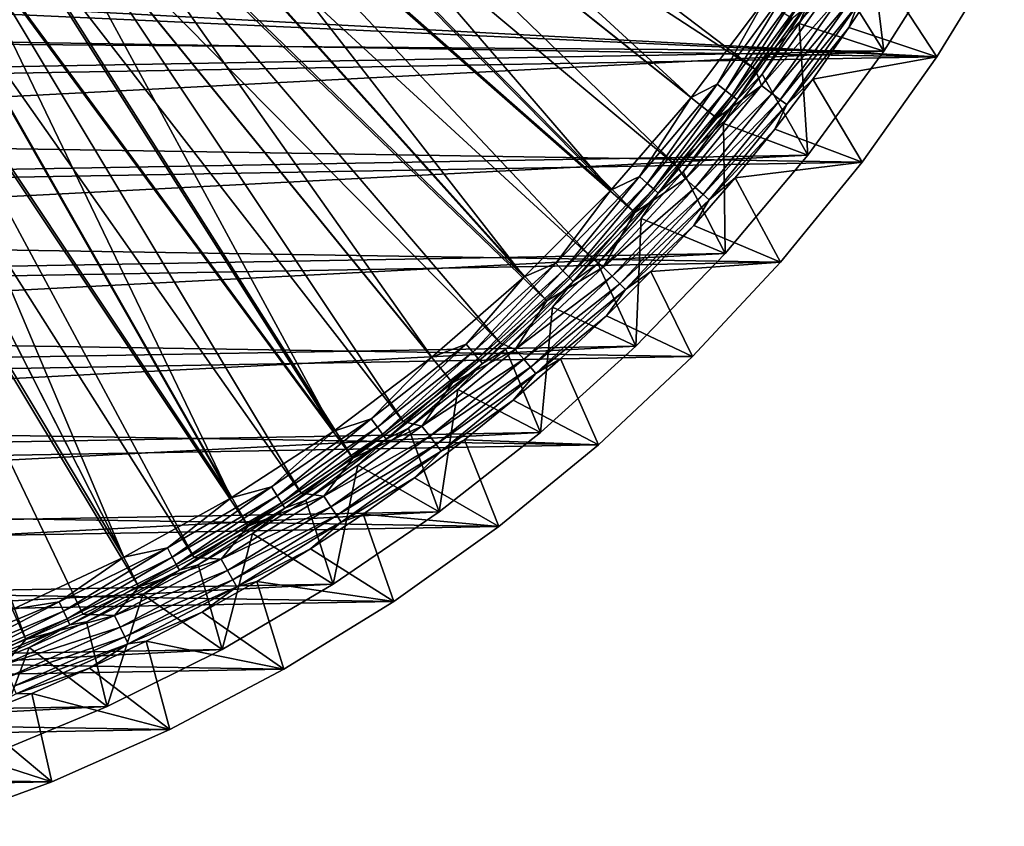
# Model space of a CAD drawing. Header units: metres. Extents: x -37.4 to 37.6, y -35 to 35.
# Tile 296 of 372: x 12.6 to 30.4, y -33.2 to -18.6. Entities that reach past the tile are written whole.
import ezdxf

# ---------------------------------------------------------------- set-up
doc = ezdxf.new("R2010")
doc.units = ezdxf.units.M
doc.layers.add('solid_506616_SW0001', color=7, linetype='CONTINUOUS')

msp = doc.modelspace()

# ---------------------------------------------------------------- linework, layer by layer
at = {"layer": 'solid_506616_SW0001'}
for points in [[(8.553903, -16.965553, -102.800003), (10.51238, -19.893211, -102.800003), (19.325901, -11.07969, -102.800003)], [(19.325901, -11.07969, -118.800003), (10.51238, -19.893211, -118.800003), (12.031205, -12.010327, -118.800003)], [(19.325901, -11.07969, -102.800003), (10.51238, -19.893211, -118.800003), (19.325901, -11.07969, -118.800003)], [(10.51238, -19.893211, -102.800003), (10.51238, -19.893211, -118.800003), (19.325901, -11.07969, -102.800003)], [(24.747044, -20.030436, 6.765283), (15.50761, -12.670302, 20.116411), (16.017963, -12.018627, 20.116411)], [(26.084013, -18.255377, 6.765283), (24.747044, -20.030436, 6.765283), (16.017963, -12.018627, 20.116411)], [(16.497221, -12.378224, 20.646507), (15.971599, -13.049397, 20.646507), (25.909616, -19.515053, 7.295379)], [(16.497221, -12.378224, 20.646507), (25.909616, -19.515053, 7.295379), (26.5749, -18.598932, 7.295379)], [(23.289509, -21.707911, 6.765283), (14.970763, -13.30033, 20.116411), (15.50761, -12.670302, 20.116411)], [(24.747044, -20.030436, 6.765283), (23.289509, -21.707911, 6.765283), (15.50761, -12.670302, 20.116411)], [(15.971599, -13.049397, 20.646507), (15.418689, -13.698277, 20.646507), (24.485201, -21.274878, 7.295379)], [(15.971599, -13.049397, 20.646507), (24.485201, -21.274878, 7.295379), (25.212769, -20.407396, 7.295379)], [(15.971599, -13.049397, 20.646507), (25.212769, -20.407396, 7.295379), (25.909616, -19.515053, 7.295379)], [(23.289509, -21.707911, 6.765283), (14.408339, -13.907635, 20.116411), (14.970763, -13.30033, 20.116411)], [(15.418689, -13.698277, 20.646507), (14.839437, -14.323751, 20.646507), (23.727802, -22.11644, 7.295379)], [(15.418689, -13.698277, 20.646507), (23.727802, -22.11644, 7.295379), (24.485201, -21.274878, 7.295379)], [(21.71851, -23.279625, 6.765283), (13.821298, -14.491179, 20.116411), (14.408339, -13.907635, 20.116411)], [(23.289509, -21.707911, 6.765283), (21.71851, -23.279625, 6.765283), (14.408339, -13.907635, 20.116411)], [(14.839437, -14.323751, 20.646507), (14.234832, -14.924755, 20.646507), (22.941496, -22.931055, 7.295379)], [(14.839437, -14.323751, 20.646507), (22.941496, -22.931055, 7.295379), (23.727802, -22.11644, 7.295379)], [(21.71851, -23.279625, 6.765283), (13.210644, -15.049964, 20.116411), (13.821298, -14.491179, 20.116411)], [(14.234832, -14.924755, 20.646507), (13.605906, -15.500259, 20.646507), (22.127237, -23.717733, 7.295379)], [(14.234832, -14.924755, 20.646507), (22.127237, -23.717733, 7.295379), (22.941496, -22.931055, 7.295379)], [(20.0417, -24.737923, 6.765283), (12.577419, -15.583037, 20.116411), (13.210644, -15.049964, 20.116411)], [(21.71851, -23.279625, 6.765283), (20.0417, -24.737923, 6.765283), (13.210644, -15.049964, 20.116411)], [(13.605906, -15.500259, 20.646507), (12.953735, -16.049282, 20.646507), (21.286022, -24.475513, 7.295379)], [(13.605906, -15.500259, 20.646507), (21.286022, -24.475513, 7.295379), (22.127237, -23.717733, 7.295379)], [(18.267248, -26.075701, 6.765283), (11.922707, -16.089487, 20.116411), (12.577419, -15.583037, 20.116411)], [(20.0417, -24.737923, 6.765283), (18.267248, -26.075701, 6.765283), (12.577419, -15.583037, 20.116411)], [(12.953735, -16.049282, 20.646507), (12.279434, -16.570885, 20.646507), (19.526844, -25.90073, 7.295379)], [(12.953735, -16.049282, 20.646507), (19.526844, -25.90073, 7.295379), (20.418873, -25.203476, 7.295379)], [(12.953735, -16.049282, 20.646507), (20.418873, -25.203476, 7.295379), (21.286022, -24.475513, 7.295379)], [(18.267248, -26.075701, 6.765283), (11.247624, -16.568449, 20.116411), (11.922707, -16.089487, 20.116411)], [(16.403801, -27.28644, 6.765283), (10.553325, -17.019102, 20.116411), (11.247624, -16.568449, 20.116411)], [(18.267248, -26.075701, 6.765283), (16.403801, -27.28644, 6.765283), (11.247624, -16.568449, 20.116411)], [(12.279434, -16.570885, 20.646507), (11.584153, -17.064177, 20.646507), (18.611027, -26.566429, 7.295379)], [(12.279434, -16.570885, 20.646507), (18.611027, -26.566429, 7.295379), (19.526844, -25.90073, 7.295379)], [(28.237759, -19.193941, -3.596469), (27.338287, -17.744846, 5.200573), (27.94092, -16.779945, 5.200573)], [(29.4821, -17.221636, -3.596469), (28.237759, -19.193941, -3.596469), (27.94092, -16.779945, 5.200573)], [(16.403801, -27.28644, 6.765283), (9.840996, -17.44068, 20.116411), (10.553325, -17.019102, 20.116411)], [(11.584153, -17.064177, 20.646507), (10.869081, -17.528315, 20.646507), (17.672535, -27.199762, 7.295379)], [(11.584153, -17.064177, 20.646507), (17.672535, -27.199762, 7.295379), (18.611027, -26.566429, 7.295379)], [(0.806215, -18.982838, -3.596469), (28.237759, -19.193941, -3.596469), (29.4821, -17.221636, -3.596469)], [(0.806215, -18.982838, -3.596469), (29.4821, -17.221636, -3.596469), (2.412988, -18.846128, -3.596469)], [(2.285989, -17.854227, -3.846846), (30.424456, -17.30179, -3.846846), (29.200788, -19.295233, -3.846846)], [(2.412988, -18.846128, -3.596469), (29.4821, -17.221636, -3.596469), (4.002818, -18.573568, -3.596469)], [(28.231239, -17.81109, 5.339492), (29.200788, -19.295233, -3.846846), (30.424456, -17.30179, -3.846846)], [(14.460437, -28.364244, 6.765283), (9.111854, -17.83246, 20.116411), (9.840996, -17.44068, 20.116411)], [(16.403801, -27.28644, 6.765283), (14.460437, -28.364244, 6.765283), (9.840996, -17.44068, 20.116411)], [(10.869081, -17.528315, 20.646507), (10.135439, -17.962505, 20.646507), (16.712511, -27.799955, 7.295379)], [(10.869081, -17.528315, 20.646507), (16.712511, -27.799955, 7.295379), (17.672535, -27.199762, 7.295379)], [(14.460437, -28.364244, 6.765283), (8.367144, -18.193775, 20.116411), (9.111854, -17.83246, 20.116411)], [(27.338287, -17.744846, 5.200573), (26.702349, -18.688129, 5.200573), (26.888943, -18.276691, 5.543032)], [(28.237759, -19.193941, -3.596469), (26.702349, -18.688129, 5.200573), (27.338287, -17.744846, 5.200573)], [(28.231239, -17.81109, 5.339492), (27.606691, -18.764553, 5.339492), (29.200788, -19.295233, -3.846846)], [(27.766283, -18.346788, 5.767566), (27.606691, -18.764553, 5.339492), (28.231239, -17.81109, 5.339492)], [(0.763783, -17.983742, -3.846846), (29.200788, -19.295233, -3.846846), (-29.793741, -18.366613, -3.846846)], [(0.763783, -17.983742, -3.846846), (2.285989, -17.854227, -3.846846), (29.200788, -19.295233, -3.846846)], [(10.135439, -17.962505, 20.646507), (9.38448, -18.366009, 20.646507), (15.732126, -28.366278, 7.295379)], [(10.135439, -17.962505, 20.646507), (15.732126, -28.366278, 7.295379), (16.712511, -27.799955, 7.295379)], [(26.510885, -18.019722, 6.490345), (25.219374, -19.78688, 6.490345), (26.084013, -18.255377, 6.765283)], [(25.366409, -19.902245, 6.192019), (25.219374, -19.78688, 6.490345), (26.510885, -18.019722, 6.490345)], [(26.665451, -18.124783, 6.192019), (25.366409, -19.902245, 6.192019), (26.510885, -18.019722, 6.490345)], [(25.909616, -19.515053, 7.295379), (26.02422, -19.814257, 6.951706), (27.289551, -18.031784, 6.951706)], [(26.5749, -18.598932, 7.295379), (25.909616, -19.515053, 7.295379), (27.289551, -18.031784, 6.951706)], [(27.289551, -18.031784, 6.951706), (26.02422, -19.814257, 6.951706), (27.484461, -18.16057, 6.578798)], [(14.460437, -28.364244, 6.765283), (12.446623, -29.30386, 6.765283), (8.367144, -18.193775, 20.116411)], [(25.486774, -19.996681, 5.874969), (25.366409, -19.902245, 6.192019), (26.665451, -18.124783, 6.192019)], [(26.791981, -18.210785, 5.874969), (25.486774, -19.996681, 5.874969), (26.665451, -18.124783, 6.192019)], [(26.02422, -19.814257, 6.951706), (26.210093, -19.955776, 6.578798), (27.484461, -18.16057, 6.578798)], [(27.484461, -18.16057, 6.578798), (26.210093, -19.955776, 6.578798), (27.644014, -18.265997, 6.182486)], [(29.200788, -19.295233, -3.846846), (-28.500362, -20.315546, -3.846846), (-29.793741, -18.366613, -3.846846)], [(9.38448, -18.366009, 20.646507), (8.617489, -18.738132, 20.646507), (14.732574, -28.898041, 7.295379)], [(9.38448, -18.366009, 20.646507), (14.732574, -28.898041, 7.295379), (15.732126, -28.366278, 7.295379)], [(25.219374, -19.78688, 6.490345), (24.747044, -20.030436, 6.765283), (26.084013, -18.255377, 6.765283)], [(25.579012, -20.06905, 5.543032), (25.486774, -19.996681, 5.874969), (26.791981, -18.210785, 5.874969)], [(26.888943, -18.276691, 5.543032), (25.579012, -20.06905, 5.543032), (26.791981, -18.210785, 5.874969)], [(26.033875, -19.608644, 5.200573), (25.579012, -20.06905, 5.543032), (26.888943, -18.276691, 5.543032)], [(26.702349, -18.688129, 5.200573), (26.033875, -19.608644, 5.200573), (26.888943, -18.276691, 5.543032)], [(26.210093, -19.955776, 6.578798), (26.362247, -20.071625, 6.182486), (27.644014, -18.265997, 6.182486)], [(27.644014, -18.265997, 6.182486), (26.362247, -20.071625, 6.182486), (27.766283, -18.346788, 5.767566)], [(26.362247, -20.071625, 6.182486), (26.478848, -20.1604, 5.767566), (27.766283, -18.346788, 5.767566)], [(27.766283, -18.346788, 5.767566), (26.478848, -20.1604, 5.767566), (27.606691, -18.764553, 5.339492)], [(8.617489, -18.738132, 20.646507), (7.835775, -19.078243, 20.646507), (12.680861, -29.855339, 7.295379)], [(8.617489, -18.738132, 20.646507), (12.680861, -29.855339, 7.295379), (13.715072, -29.394596, 7.295379)], [(8.617489, -18.738132, 20.646507), (13.715072, -29.394596, 7.295379), (14.732574, -28.898041, 7.295379)], [(26.862158, -21.076065, -3.596469), (26.033875, -19.608644, 5.200573), (26.702349, -18.688129, 5.200573)], [(28.237759, -19.193941, -3.596469), (26.862158, -21.076065, -3.596469), (26.702349, -18.688129, 5.200573)], [(26.478848, -20.1604, 5.767566), (26.949955, -19.696136, 5.339492), (27.606691, -18.764553, 5.339492)], [(27.606691, -18.764553, 5.339492), (26.949955, -19.696136, 5.339492), (29.200788, -19.295233, -3.846846)], [(0.806215, -18.982838, -3.596469), (-27.541513, -20.180271, -3.596469), (28.237759, -19.193941, -3.596469)], [(7.835775, -19.078243, 20.646507), (11.631199, -30.279709, 7.295379), (12.680861, -29.855339, 7.295379)], [(28.237759, -19.193941, -3.596469), (-27.541513, -20.180271, -3.596469), (-26.100233, -22.012585, -3.596469)], [(28.237759, -19.193941, -3.596469), (-26.100233, -22.012585, -3.596469), (26.862158, -21.076065, -3.596469)], [(29.200788, -19.295233, -3.846846), (27.847374, -21.201921, -3.846846), (-28.500362, -20.315546, -3.846846)], [(26.949955, -19.696136, 5.339492), (27.847374, -21.201921, -3.846846), (29.200788, -19.295233, -3.846846)], [(25.909616, -19.515053, 7.295379), (25.212769, -20.407396, 7.295379), (26.02422, -19.814257, 6.951706)], [(26.033875, -19.608644, 5.200573), (25.333685, -20.505268, 5.200573), (25.579012, -20.06905, 5.543032)], [(26.862158, -21.076065, -3.596469), (25.333685, -20.505268, 5.200573), (26.033875, -19.608644, 5.200573)], [(25.219374, -19.78688, 6.490345), (23.810276, -21.461784, 6.490345), (24.747044, -20.030436, 6.765283)], [(23.949097, -21.586912, 6.192019), (23.810276, -21.461784, 6.490345), (25.219374, -19.78688, 6.490345)], [(25.366409, -19.902245, 6.192019), (23.949097, -21.586912, 6.192019), (25.219374, -19.78688, 6.490345)], [(24.485201, -21.274878, 7.295379), (24.642658, -21.508236, 6.951706), (26.02422, -19.814257, 6.951706)], [(25.212769, -20.407396, 7.295379), (24.485201, -21.274878, 7.295379), (26.02422, -19.814257, 6.951706)], [(26.02422, -19.814257, 6.951706), (24.642658, -21.508236, 6.951706), (26.210093, -19.955776, 6.578798)], [(26.949955, -19.696136, 5.339492), (26.261795, -20.604755, 5.339492), (27.847374, -21.201921, -3.846846)], [(26.478848, -20.1604, 5.767566), (26.261795, -20.604755, 5.339492), (26.949955, -19.696136, 5.339492)], [(24.062738, -21.689344, 5.874969), (23.949097, -21.586912, 6.192019), (25.366409, -19.902245, 6.192019)], [(25.486774, -19.996681, 5.874969), (24.062738, -21.689344, 5.874969), (25.366409, -19.902245, 6.192019)], [(24.642658, -21.508236, 6.951706), (24.818663, -21.661854, 6.578798), (26.210093, -19.955776, 6.578798)], [(26.210093, -19.955776, 6.578798), (24.818663, -21.661854, 6.578798), (26.362247, -20.071625, 6.182486)], [(23.810276, -21.461784, 6.490345), (23.289509, -21.707911, 6.765283), (24.747044, -20.030436, 6.765283)], [(24.149822, -21.767839, 5.543032), (24.062738, -21.689344, 5.874969), (25.486774, -19.996681, 5.874969)], [(25.579012, -20.06905, 5.543032), (24.149822, -21.767839, 5.543032), (25.486774, -19.996681, 5.874969)], [(24.602629, -21.376909, 5.200573), (24.149822, -21.767839, 5.543032), (25.579012, -20.06905, 5.543032)], [(25.333685, -20.505268, 5.200573), (24.602629, -21.376909, 5.200573), (25.579012, -20.06905, 5.543032)], [(24.818663, -21.661854, 6.578798), (24.962742, -21.787605, 6.182486), (26.362247, -20.071625, 6.182486)], [(26.362247, -20.071625, 6.182486), (24.962742, -21.787605, 6.182486), (26.478848, -20.1604, 5.767566)], [(24.962742, -21.787605, 6.182486), (25.073151, -21.883972, 5.767566), (26.478848, -20.1604, 5.767566)], [(26.478848, -20.1604, 5.767566), (25.073151, -21.883972, 5.767566), (26.261795, -20.604755, 5.339492)], [(27.847374, -21.201921, -3.846846), (-27.080383, -22.173195, -3.846846), (-28.500362, -20.315546, -3.846846)], [(25.361567, -22.859728, -3.596469), (24.602629, -21.376909, 5.200573), (25.333685, -20.505268, 5.200573)], [(26.862158, -21.076065, -3.596469), (25.361567, -22.859728, -3.596469), (25.333685, -20.505268, 5.200573)], [(25.073151, -21.883972, 5.767566), (25.543016, -21.489349, 5.339492), (26.261795, -20.604755, 5.339492)], [(26.261795, -20.604755, 5.339492), (25.543016, -21.489349, 5.339492), (27.847374, -21.201921, -3.846846)], [(27.847374, -21.201921, -3.846846), (26.368233, -23.015491, -3.846846), (-27.080383, -22.173195, -3.846846)], [(26.862158, -21.076065, -3.596469), (-26.100233, -22.012585, -3.596469), (-24.537519, -23.742081, -3.596469)], [(26.862158, -21.076065, -3.596469), (-24.537519, -23.742081, -3.596469), (25.361567, -22.859728, -3.596469)], [(25.543016, -21.489349, 5.339492), (26.368233, -23.015491, -3.846846), (27.847374, -21.201921, -3.846846)], [(24.485201, -21.274878, 7.295379), (23.727802, -22.11644, 7.295379), (24.642658, -21.508236, 6.951706)], [(24.602629, -21.376909, 5.200573), (23.841599, -22.222506, 5.200573), (24.149822, -21.767839, 5.543032)], [(25.361567, -22.859728, -3.596469), (23.841599, -22.222506, 5.200573), (24.602629, -21.376909, 5.200573)], [(23.810276, -21.461784, 6.490345), (22.290165, -23.036623, 6.490345), (23.289509, -21.707911, 6.765283)], [(22.420124, -23.170933, 6.192019), (22.290165, -23.036623, 6.490345), (23.810276, -21.461784, 6.490345)], [(23.949097, -21.586912, 6.192019), (22.420124, -23.170933, 6.192019), (23.810276, -21.461784, 6.490345)], [(22.526508, -23.28088, 5.874969), (22.420124, -23.170933, 6.192019), (23.949097, -21.586912, 6.192019)], [(24.062738, -21.689344, 5.874969), (22.526508, -23.28088, 5.874969), (23.949097, -21.586912, 6.192019)], [(24.642658, -21.508236, 6.951706), (23.151037, -23.106153, 6.951706), (24.818663, -21.661854, 6.578798)], [(23.727802, -22.11644, 7.295379), (23.151037, -23.106153, 6.951706), (24.642658, -21.508236, 6.951706)], [(25.543016, -21.489349, 5.339492), (24.794455, -22.348888, 5.339492), (26.368233, -23.015491, -3.846846)], [(25.073151, -21.883972, 5.767566), (24.794455, -22.348888, 5.339492), (25.543016, -21.489349, 5.339492)], [(22.290165, -23.036623, 6.490345), (21.71851, -23.279625, 6.765283), (23.289509, -21.707911, 6.765283)], [(22.608032, -23.365135, 5.543032), (22.526508, -23.28088, 5.874969), (24.062738, -21.689344, 5.874969)], [(24.149822, -21.767839, 5.543032), (22.608032, -23.365135, 5.543032), (24.062738, -21.689344, 5.874969)], [(23.051519, -23.041029, 5.200573), (22.608032, -23.365135, 5.543032), (24.149822, -21.767839, 5.543032)], [(23.841599, -22.222506, 5.200573), (23.051519, -23.041029, 5.200573), (24.149822, -21.767839, 5.543032)], [(23.151037, -23.106153, 6.951706), (23.316387, -23.271183, 6.578798), (24.818663, -21.661854, 6.578798)], [(24.818663, -21.661854, 6.578798), (23.316387, -23.271183, 6.578798), (24.962742, -21.787605, 6.182486)], [(23.316387, -23.271183, 6.578798), (23.451744, -23.406279, 6.182486), (24.962742, -21.787605, 6.182486)], [(24.962742, -21.787605, 6.182486), (23.451744, -23.406279, 6.182486), (25.073151, -21.883972, 5.767566)], [(23.451744, -23.406279, 6.182486), (23.555471, -23.509804, 5.767566), (25.073151, -21.883972, 5.767566)], [(25.073151, -21.883972, 5.767566), (23.555471, -23.509804, 5.767566), (24.794455, -22.348888, 5.339492)], [(23.727802, -22.11644, 7.295379), (22.941496, -22.931055, 7.295379), (23.151037, -23.106153, 6.951706)], [(26.368233, -23.015491, -3.846846), (-25.538048, -23.933336, -3.846846), (-27.080383, -22.173195, -3.846846)], [(23.742533, -24.53713, -3.596469), (23.051519, -23.041029, 5.200573), (23.841599, -22.222506, 5.200573)], [(25.361567, -22.859728, -3.596469), (23.742533, -24.53713, -3.596469), (23.841599, -22.222506, 5.200573)], [(23.555471, -23.509804, 5.767566), (24.016985, -23.182369, 5.339492), (24.794455, -22.348888, 5.339492)], [(24.794455, -22.348888, 5.339492), (24.016985, -23.182369, 5.339492), (26.368233, -23.015491, -3.846846)], [(26.368233, -23.015491, -3.846846), (24.772949, -24.72436, -3.846846), (-25.538048, -23.933336, -3.846846)], [(25.361567, -22.859728, -3.596469), (-24.537519, -23.742081, -3.596469), (-22.860193, -25.361195, -3.596469)], [(25.361567, -22.859728, -3.596469), (-22.860193, -25.361195, -3.596469), (23.742533, -24.53713, -3.596469)], [(22.941496, -22.931055, 7.295379), (22.127237, -23.717733, 7.295379), (23.151037, -23.106153, 6.951706)], [(24.016985, -23.182369, 5.339492), (24.772949, -24.72436, -3.846846), (26.368233, -23.015491, -3.846846)], [(22.290165, -23.036623, 6.490345), (20.666126, -24.504053, 6.490345), (21.71851, -23.279625, 6.765283)], [(20.786617, -24.646919, 6.192019), (20.666126, -24.504053, 6.490345), (22.290165, -23.036623, 6.490345)], [(22.420124, -23.170933, 6.192019), (20.786617, -24.646919, 6.192019), (22.290165, -23.036623, 6.490345)], [(20.88525, -24.76387, 5.874969), (20.786617, -24.646919, 6.192019), (22.420124, -23.170933, 6.192019)], [(22.526508, -23.28088, 5.874969), (20.88525, -24.76387, 5.874969), (22.420124, -23.170933, 6.192019)], [(23.151037, -23.106153, 6.951706), (21.556017, -24.600874, 6.951706), (23.316387, -23.271183, 6.578798)], [(22.127237, -23.717733, 7.295379), (21.556017, -24.600874, 6.951706), (23.151037, -23.106153, 6.951706)], [(23.051519, -23.041029, 5.200573), (22.233356, -23.83148, 5.200573), (22.608032, -23.365135, 5.543032)], [(23.742533, -24.53713, -3.596469), (22.233356, -23.83148, 5.200573), (23.051519, -23.041029, 5.200573)], [(24.016985, -23.182369, 5.339492), (23.211512, -23.988821, 5.339492), (24.772949, -24.72436, -3.846846)], [(23.555471, -23.509804, 5.767566), (23.211512, -23.988821, 5.339492), (24.016985, -23.182369, 5.339492)], [(20.666126, -24.504053, 6.490345), (20.0417, -24.737923, 6.765283), (21.71851, -23.279625, 6.765283)], [(20.960835, -24.853493, 5.543032), (20.88525, -24.76387, 5.874969), (22.526508, -23.28088, 5.874969)], [(22.608032, -23.365135, 5.543032), (20.960835, -24.853493, 5.543032), (22.526508, -23.28088, 5.874969)], [(21.388107, -24.592896, 5.200573), (20.960835, -24.853493, 5.543032), (22.608032, -23.365135, 5.543032)], [(22.233356, -23.83148, 5.200573), (21.388107, -24.592896, 5.200573), (22.608032, -23.365135, 5.543032)], [(21.556017, -24.600874, 6.951706), (21.709976, -24.776579, 6.578798), (23.316387, -23.271183, 6.578798)], [(23.316387, -23.271183, 6.578798), (21.709976, -24.776579, 6.578798), (23.451744, -23.406279, 6.182486)], [(21.709976, -24.776579, 6.578798), (21.836008, -24.920414, 6.182486), (23.451744, -23.406279, 6.182486)], [(23.451744, -23.406279, 6.182486), (21.836008, -24.920414, 6.182486), (23.555471, -23.509804, 5.767566)], [(21.836008, -24.920414, 6.182486), (21.932587, -25.030636, 5.767566), (23.555471, -23.509804, 5.767566)], [(23.555471, -23.509804, 5.767566), (21.932587, -25.030636, 5.767566), (23.211512, -23.988821, 5.339492)], [(22.127237, -23.717733, 7.295379), (21.286022, -24.475513, 7.295379), (21.556017, -24.600874, 6.951706)], [(22.012209, -26.100601, -3.596469), (21.388107, -24.592896, 5.200573), (22.233356, -23.83148, 5.200573)], [(23.742533, -24.53713, -3.596469), (22.012209, -26.100601, -3.596469), (22.233356, -23.83148, 5.200573)], [(24.772949, -24.72436, -3.846846), (-23.883347, -25.584736, -3.846846), (-25.538048, -23.933336, -3.846846)], [(21.932587, -25.030636, 5.767566), (22.378975, -24.767303, 5.339492), (23.211512, -23.988821, 5.339492)], [(23.211512, -23.988821, 5.339492), (22.378975, -24.767303, 5.339492), (24.772949, -24.72436, -3.846846)], [(23.742533, -24.53713, -3.596469), (-22.860193, -25.361195, -3.596469), (-21.075676, -26.862514, -3.596469)], [(23.742533, -24.53713, -3.596469), (-21.075676, -26.862514, -3.596469), (22.012209, -26.100601, -3.596469)], [(20.666126, -24.504053, 6.490345), (18.945734, -25.857235, 6.490345), (20.0417, -24.737923, 6.765283)], [(19.056192, -26.00799, 6.192019), (18.945734, -25.857235, 6.490345), (20.666126, -24.504053, 6.490345)], [(20.786617, -24.646919, 6.192019), (19.056192, -26.00799, 6.192019), (20.666126, -24.504053, 6.490345)], [(21.556017, -24.600874, 6.951706), (19.864723, -25.98572, 6.951706), (21.709976, -24.776579, 6.578798)], [(20.418873, -25.203476, 7.295379), (19.864723, -25.98572, 6.951706), (21.556017, -24.600874, 6.951706)], [(21.286022, -24.475513, 7.295379), (20.418873, -25.203476, 7.295379), (21.556017, -24.600874, 6.951706)], [(21.388107, -24.592896, 5.200573), (20.516798, -25.324348, 5.200573), (20.960835, -24.853493, 5.543032)], [(22.012209, -26.100601, -3.596469), (20.516798, -25.324348, 5.200573), (21.388107, -24.592896, 5.200573)], [(24.772949, -24.72436, -3.846846), (23.066299, -26.323862, -3.846846), (-23.883347, -25.584736, -3.846846)], [(18.945734, -25.857235, 6.490345), (18.267248, -26.075701, 6.765283), (20.0417, -24.737923, 6.765283)], [(19.146616, -26.131399, 5.874969), (19.056192, -26.00799, 6.192019), (20.786617, -24.646919, 6.192019)], [(20.88525, -24.76387, 5.874969), (19.146616, -26.131399, 5.874969), (20.786617, -24.646919, 6.192019)], [(19.215908, -26.225971, 5.543032), (19.146616, -26.131399, 5.874969), (20.88525, -24.76387, 5.874969)], [(20.960835, -24.853493, 5.543032), (19.215908, -26.225971, 5.543032), (20.88525, -24.76387, 5.874969)], [(19.864723, -25.98572, 6.951706), (20.006601, -26.171316, 6.578798), (21.709976, -24.776579, 6.578798)], [(21.709976, -24.776579, 6.578798), (20.006601, -26.171316, 6.578798), (21.836008, -24.920414, 6.182486)], [(22.378975, -24.767303, 5.339492), (21.520344, -25.516909, 5.339492), (23.066299, -26.323862, -3.846846)], [(21.932587, -25.030636, 5.767566), (21.520344, -25.516909, 5.339492), (22.378975, -24.767303, 5.339492)], [(22.378975, -24.767303, 5.339492), (23.066299, -26.323862, -3.846846), (24.772949, -24.72436, -3.846846)], [(19.620493, -26.024946, 5.200573), (19.215908, -26.225971, 5.543032), (20.960835, -24.853493, 5.543032)], [(20.516798, -25.324348, 5.200573), (19.620493, -26.024946, 5.200573), (20.960835, -24.853493, 5.543032)], [(20.006601, -26.171316, 6.578798), (20.122746, -26.323248, 6.182486), (21.836008, -24.920414, 6.182486)], [(21.836008, -24.920414, 6.182486), (20.122746, -26.323248, 6.182486), (21.932587, -25.030636, 5.767566)], [(20.122746, -26.323248, 6.182486), (20.211746, -26.439674, 5.767566), (21.932587, -25.030636, 5.767566)], [(21.932587, -25.030636, 5.767566), (20.211746, -26.439674, 5.767566), (21.520344, -25.516909, 5.339492)], [(20.418873, -25.203476, 7.295379), (19.526844, -25.90073, 7.295379), (19.864723, -25.98572, 6.951706)], [(20.179728, -27.541878, -3.596469), (19.620493, -26.024946, 5.200573), (20.516798, -25.324348, 5.200573)], [(22.012209, -26.100601, -3.596469), (20.179728, -27.541878, -3.596469), (20.516798, -25.324348, 5.200573)], [(20.211746, -26.439674, 5.767566), (20.636623, -26.236761, 5.339492), (21.520344, -25.516909, 5.339492)], [(21.520344, -25.516909, 5.339492), (20.636623, -26.236761, 5.339492), (23.066299, -26.323862, -3.846846)], [(23.066299, -26.323862, -3.846846), (-22.121216, -27.122902, -3.846846), (-23.883347, -25.584736, -3.846846)], [(18.945734, -25.857235, 6.490345), (17.137007, -27.089859, 6.490345), (18.267248, -26.075701, 6.765283)], [(17.236921, -27.247801, 6.192019), (17.137007, -27.089859, 6.490345), (18.945734, -25.857235, 6.490345)], [(19.056192, -26.00799, 6.192019), (17.236921, -27.247801, 6.192019), (18.945734, -25.857235, 6.490345)], [(17.31871, -27.377092, 5.874969), (17.236921, -27.247801, 6.192019), (19.056192, -26.00799, 6.192019)], [(19.146616, -26.131399, 5.874969), (17.31871, -27.377092, 5.874969), (19.056192, -26.00799, 6.192019)], [(19.864723, -25.98572, 6.951706), (18.084707, -27.254507, 6.951706), (20.006601, -26.171316, 6.578798)], [(18.611027, -26.566429, 7.295379), (18.084707, -27.254507, 6.951706), (19.864723, -25.98572, 6.951706)], [(19.526844, -25.90073, 7.295379), (18.611027, -26.566429, 7.295379), (19.864723, -25.98572, 6.951706)], [(19.620493, -26.024946, 5.200573), (18.700283, -26.693838, 5.200573), (19.215908, -26.225971, 5.543032)], [(20.179728, -27.541878, -3.596469), (18.700283, -26.693838, 5.200573), (19.620493, -26.024946, 5.200573)], [(22.012209, -26.100601, -3.596469), (-21.075676, -26.862514, -3.596469), (-19.193384, -28.238102, -3.596469)], [(22.012209, -26.100601, -3.596469), (-19.193384, -28.238102, -3.596469), (20.179728, -27.541878, -3.596469)], [(17.137007, -27.089859, 6.490345), (16.403801, -27.28644, 6.765283), (18.267248, -26.075701, 6.765283)], [(17.381388, -27.476171, 5.543032), (17.31871, -27.377092, 5.874969), (19.146616, -26.131399, 5.874969)], [(19.215908, -26.225971, 5.543032), (17.381388, -27.476171, 5.543032), (19.146616, -26.131399, 5.874969)], [(17.75729, -27.330208, 5.200573), (17.381388, -27.476171, 5.543032), (19.215908, -26.225971, 5.543032)], [(18.700283, -26.693838, 5.200573), (17.75729, -27.330208, 5.200573), (19.215908, -26.225971, 5.543032)], [(18.084707, -27.254507, 6.951706), (18.213873, -27.449165, 6.578798), (20.006601, -26.171316, 6.578798)], [(20.006601, -26.171316, 6.578798), (18.213873, -27.449165, 6.578798), (20.122746, -26.323248, 6.182486)], [(20.636623, -26.236761, 5.339492), (19.72884, -26.926022, 5.339492), (21.256071, -27.805988, -3.846846)], [(20.211746, -26.439674, 5.767566), (19.72884, -26.926022, 5.339492), (20.636623, -26.236761, 5.339492)], [(20.636623, -26.236761, 5.339492), (21.256071, -27.805988, -3.846846), (23.066299, -26.323862, -3.846846)], [(23.066299, -26.323862, -3.846846), (21.256071, -27.805988, -3.846846), (-22.121216, -27.122902, -3.846846)], [(18.213873, -27.449165, 6.578798), (18.319609, -27.608515, 6.182486), (20.122746, -26.323248, 6.182486)], [(20.122746, -26.323248, 6.182486), (18.319609, -27.608515, 6.182486), (20.211746, -26.439674, 5.767566)], [(18.611027, -26.566429, 7.295379), (17.672535, -27.199762, 7.295379), (18.084707, -27.254507, 6.951706)], [(18.319609, -27.608515, 6.182486), (18.400637, -27.730627, 5.767566), (20.211746, -26.439674, 5.767566)], [(20.211746, -26.439674, 5.767566), (18.400637, -27.730627, 5.767566), (19.72884, -26.926022, 5.339492)], [(18.253544, -28.854534, -3.596469), (17.75729, -27.330208, 5.200573), (18.700283, -26.693838, 5.200573)], [(20.179728, -27.541878, -3.596469), (18.253544, -28.854534, -3.596469), (18.700283, -26.693838, 5.200573)], [(18.400637, -27.730627, 5.767566), (18.798054, -27.583889, 5.339492), (19.72884, -26.926022, 5.339492)], [(19.72884, -26.926022, 5.339492), (18.798054, -27.583889, 5.339492), (21.256071, -27.805988, -3.846846)], [(21.256071, -27.805988, -3.846846), (-20.259718, -28.540102, -3.846846), (-22.121216, -27.122902, -3.846846)], [(17.137007, -27.089859, 6.490345), (15.24838, -28.196177, 6.490345), (16.403801, -27.28644, 6.765283)], [(15.337282, -28.360569, 6.192019), (15.24838, -28.196177, 6.490345), (17.137007, -27.089859, 6.490345)], [(17.236921, -27.247801, 6.192019), (15.337282, -28.360569, 6.192019), (17.137007, -27.089859, 6.490345)], [(15.24838, -28.196177, 6.490345), (14.460437, -28.364244, 6.765283), (16.403801, -27.28644, 6.765283)], [(15.410058, -28.495142, 5.874969), (15.337282, -28.360569, 6.192019), (17.236921, -27.247801, 6.192019)], [(17.31871, -27.377092, 5.874969), (15.410058, -28.495142, 5.874969), (17.236921, -27.247801, 6.192019)], [(18.084707, -27.254507, 6.951706), (16.223923, -28.401571, 6.951706), (18.213873, -27.449165, 6.578798)], [(16.712511, -27.799955, 7.295379), (16.223923, -28.401571, 6.951706), (18.084707, -27.254507, 6.951706)], [(17.672535, -27.199762, 7.295379), (16.712511, -27.799955, 7.295379), (18.084707, -27.254507, 6.951706)], [(15.465828, -28.598267, 5.543032), (15.410058, -28.495142, 5.874969), (17.31871, -27.377092, 5.874969)], [(17.381388, -27.476171, 5.543032), (15.465828, -28.598267, 5.543032), (17.31871, -27.377092, 5.874969)], [(15.807574, -28.502319, 5.200573), (15.465828, -28.598267, 5.543032), (17.381388, -27.476171, 5.543032)], [(16.792662, -27.933279, 5.200573), (15.807574, -28.502319, 5.200573), (17.381388, -27.476171, 5.543032)], [(16.223923, -28.401571, 6.951706), (16.339798, -28.604422, 6.578798), (18.213873, -27.449165, 6.578798)], [(18.213873, -27.449165, 6.578798), (16.339798, -28.604422, 6.578798), (18.319609, -27.608515, 6.182486)], [(17.75729, -27.330208, 5.200573), (16.792662, -27.933279, 5.200573), (17.381388, -27.476171, 5.543032)], [(18.253544, -28.854534, -3.596469), (16.792662, -27.933279, 5.200573), (17.75729, -27.330208, 5.200573)], [(20.179728, -27.541878, -3.596469), (-19.193384, -28.238102, -3.596469), (-17.221996, -29.481838, -3.596469)], [(20.179728, -27.541878, -3.596469), (-17.221996, -29.481838, -3.596469), (18.253544, -28.854534, -3.596469)], [(16.339798, -28.604422, 6.578798), (16.434654, -28.770477, 6.182486), (18.319609, -27.608515, 6.182486)], [(18.319609, -27.608515, 6.182486), (16.434654, -28.770477, 6.182486), (18.400637, -27.730627, 5.767566)], [(18.798054, -27.583889, 5.339492), (17.84535, -28.209595, 5.339492), (19.352236, -29.16309, -3.846846)], [(18.400637, -27.730627, 5.767566), (17.84535, -28.209595, 5.339492), (18.798054, -27.583889, 5.339492)], [(18.798054, -27.583889, 5.339492), (19.352236, -29.16309, -3.846846), (21.256071, -27.805988, -3.846846)], [(21.256071, -27.805988, -3.846846), (19.352236, -29.16309, -3.846846), (-20.259718, -28.540102, -3.846846)], [(16.712511, -27.799955, 7.295379), (15.732126, -28.366278, 7.295379), (16.223923, -28.401571, 6.951706)], [(16.434654, -28.770477, 6.182486), (16.507343, -28.897728, 5.767566), (18.400637, -27.730627, 5.767566)], [(18.400637, -27.730627, 5.767566), (16.507343, -28.897728, 5.767566), (17.84535, -28.209595, 5.339492)], [(16.242088, -30.03286, -3.596469), (15.807574, -28.502319, 5.200573), (16.792662, -27.933279, 5.200573)], [(18.253544, -28.854534, -3.596469), (16.242088, -30.03286, -3.596469), (16.792662, -27.933279, 5.200573)], [(15.24838, -28.196177, 6.490345), (13.288656, -29.17103, 6.490345), (14.460437, -28.364244, 6.765283)], [(13.366134, -29.341106, 6.192019), (13.288656, -29.17103, 6.490345), (15.24838, -28.196177, 6.490345)], [(15.337282, -28.360569, 6.192019), (13.366134, -29.341106, 6.192019), (15.24838, -28.196177, 6.490345)], [(13.288656, -29.17103, 6.490345), (12.446623, -29.30386, 6.765283), (14.460437, -28.364244, 6.765283)], [(13.429557, -29.480331, 5.874969), (13.366134, -29.341106, 6.192019), (15.337282, -28.360569, 6.192019)], [(15.410058, -28.495142, 5.874969), (13.429557, -29.480331, 5.874969), (15.337282, -28.360569, 6.192019)], [(15.732126, -28.366278, 7.295379), (14.732574, -28.898041, 7.295379), (16.223923, -28.401571, 6.951706)], [(16.507343, -28.897728, 5.767566), (16.871841, -28.80241, 5.339492), (17.84535, -28.209595, 5.339492)], [(17.84535, -28.209595, 5.339492), (16.871841, -28.80241, 5.339492), (19.352236, -29.16309, -3.846846)], [(19.352236, -29.16309, -3.846846), (-18.309093, -29.829046, -3.846846), (-20.259718, -28.540102, -3.846846)], [(13.478159, -29.587023, 5.543032), (13.429557, -29.480331, 5.874969), (15.410058, -28.495142, 5.874969)], [(15.465828, -28.598267, 5.543032), (13.478159, -29.587023, 5.543032), (15.410058, -28.495142, 5.874969)], [(16.223923, -28.401571, 6.951706), (14.290676, -29.421785, 6.951706), (16.339798, -28.604422, 6.578798)], [(14.732574, -28.898041, 7.295379), (14.290676, -29.421785, 6.951706), (16.223923, -28.401571, 6.951706)], [(15.807574, -28.502319, 5.200573), (14.803228, -29.036633, 5.200573), (15.465828, -28.598267, 5.543032)], [(16.242088, -30.03286, -3.596469), (14.803228, -29.036633, 5.200573), (15.807574, -28.502319, 5.200573)], [(13.780847, -29.535568, 5.200573), (13.478159, -29.587023, 5.543032), (15.465828, -28.598267, 5.543032)], [(14.803228, -29.036633, 5.200573), (13.780847, -29.535568, 5.200573), (15.465828, -28.598267, 5.543032)], [(14.290676, -29.421785, 6.951706), (14.392744, -29.631922, 6.578798), (16.339798, -28.604422, 6.578798)], [(16.339798, -28.604422, 6.578798), (14.392744, -29.631922, 6.578798), (16.434654, -28.770477, 6.182486)], [(18.253544, -28.854534, -3.596469), (-17.221996, -29.481838, -3.596469), (-15.17014, -30.588314, -3.596469)], [(18.253544, -28.854534, -3.596469), (-15.17014, -30.588314, -3.596469), (16.242088, -30.03286, -3.596469)], [(14.732574, -28.898041, 7.295379), (13.715072, -29.394596, 7.295379), (14.290676, -29.421785, 6.951706)], [(14.392744, -29.631922, 6.578798), (14.476297, -29.803944, 6.182486), (16.434654, -28.770477, 6.182486)], [(16.434654, -28.770477, 6.182486), (14.476297, -29.803944, 6.182486), (16.507343, -28.897728, 5.767566)], [(14.476297, -29.803944, 6.182486), (14.540325, -29.935764, 5.767566), (16.507343, -28.897728, 5.767566)], [(16.507343, -28.897728, 5.767566), (14.540325, -29.935764, 5.767566), (15.878658, -29.361641, 5.339492)], [(16.871841, -28.80241, 5.339492), (15.878658, -29.361641, 5.339492), (17.359707, -30.391426, -3.846846)], [(16.507343, -28.897728, 5.767566), (15.878658, -29.361641, 5.339492), (16.871841, -28.80241, 5.339492)], [(16.871841, -28.80241, 5.339492), (17.359707, -30.391426, -3.846846), (19.352236, -29.16309, -3.846846)], [(14.154166, -31.071508, -3.596469), (13.780847, -29.535568, 5.200573), (14.803228, -29.036633, 5.200573)], [(16.242088, -30.03286, -3.596469), (14.154166, -31.071508, -3.596469), (14.803228, -29.036633, 5.200573)], [(19.352236, -29.16309, -3.846846), (17.359707, -30.391426, -3.846846), (-18.309093, -29.829046, -3.846846)], [(13.288656, -29.17103, 6.490345), (11.266976, -30.009876, 6.490345), (12.446623, -29.30386, 6.765283)], [(11.332666, -30.184843, 6.192019), (11.266976, -30.009876, 6.490345), (13.288656, -29.17103, 6.490345)], [(13.366134, -29.341106, 6.192019), (11.332666, -30.184843, 6.192019), (13.288656, -29.17103, 6.490345)], [(11.38644, -30.328072, 5.874969), (11.332666, -30.184843, 6.192019), (13.366134, -29.341106, 6.192019)], [(13.429557, -29.480331, 5.874969), (11.38644, -30.328072, 5.874969), (13.366134, -29.341106, 6.192019)], [(14.290676, -29.421785, 6.951706), (12.293605, -30.310595, 6.951706), (14.392744, -29.631922, 6.578798)], [(12.680861, -29.855339, 7.295379), (12.293605, -30.310595, 6.951706), (14.290676, -29.421785, 6.951706)], [(13.715072, -29.394596, 7.295379), (12.680861, -29.855339, 7.295379), (14.290676, -29.421785, 6.951706)], [(14.540325, -29.935764, 5.767566), (14.866962, -29.886641, 5.339492), (15.878658, -29.361641, 5.339492)], [(15.878658, -29.361641, 5.339492), (14.866962, -29.886641, 5.339492), (17.359707, -30.391426, -3.846846)], [(11.427649, -30.43783, 5.543032), (11.38644, -30.328072, 5.874969), (13.429557, -29.480331, 5.874969)], [(13.478159, -29.587023, 5.543032), (11.427649, -30.43783, 5.543032), (13.429557, -29.480331, 5.874969)], [(11.68698, -30.424925, 5.200573), (11.427649, -30.43783, 5.543032), (13.478159, -29.587023, 5.543032)], [(12.741675, -29.998522, 5.200573), (11.68698, -30.424925, 5.200573), (13.478159, -29.587023, 5.543032)], [(12.293605, -30.310595, 6.951706), (12.381409, -30.527081, 6.578798), (14.392744, -29.631922, 6.578798)], [(14.392744, -29.631922, 6.578798), (12.381409, -30.527081, 6.578798), (14.476297, -29.803944, 6.182486)], [(13.780847, -29.535568, 5.200573), (12.741675, -29.998522, 5.200573), (13.478159, -29.587023, 5.543032)], [(14.154166, -31.071508, -3.596469), (12.741675, -29.998522, 5.200573), (13.780847, -29.535568, 5.200573)], [(12.381409, -30.527081, 6.578798), (12.453286, -30.704298, 6.182486), (14.476297, -29.803944, 6.182486)], [(14.476297, -29.803944, 6.182486), (12.453286, -30.704298, 6.182486), (14.540325, -29.935764, 5.767566)], [(17.359707, -30.391426, -3.846846), (-16.274384, -30.986168, -3.846846), (-18.309093, -29.829046, -3.846846)], [(12.680861, -29.855339, 7.295379), (11.631199, -30.279709, 7.295379), (12.293605, -30.310595, 6.951706)], [(12.453286, -30.704298, 6.182486), (12.508367, -30.840101, 5.767566), (14.540325, -29.935764, 5.767566)], [(14.540325, -29.935764, 5.767566), (12.508367, -30.840101, 5.767566), (13.837933, -30.376791, 5.339492)], [(14.866962, -29.886641, 5.339492), (13.837933, -30.376791, 5.339492), (15.29142, -31.482765, -3.846846)], [(14.540325, -29.935764, 5.767566), (13.837933, -30.376791, 5.339492), (14.866962, -29.886641, 5.339492)], [(14.866962, -29.886641, 5.339492), (15.29142, -31.482765, -3.846846), (17.359707, -30.391426, -3.846846)], [(16.242088, -30.03286, -3.596469), (-15.17014, -30.588314, -3.596469), (-13.046803, -31.552496, -3.596469)], [(16.242088, -30.03286, -3.596469), (-13.046803, -31.552496, -3.596469), (14.154166, -31.071508, -3.596469)], [(12.000648, -31.965, -3.596469), (11.68698, -30.424925, 5.200573), (12.741675, -29.998522, 5.200573)], [(14.154166, -31.071508, -3.596469), (12.000648, -31.965, -3.596469), (12.741675, -29.998522, 5.200573)], [(17.359707, -30.391426, -3.846846), (15.29142, -31.482765, -3.846846), (-16.274384, -30.986168, -3.846846)], [(12.508367, -30.840101, 5.767566), (12.792768, -30.831524, 5.339492), (13.837933, -30.376791, 5.339492)], [(13.837933, -30.376791, 5.339492), (12.792768, -30.831524, 5.339492), (15.29142, -31.482765, -3.846846)], [(12.792768, -30.831524, 5.339492), (11.732687, -31.250309, 5.339492), (13.15497, -32.433712, -3.846846)], [(12.508367, -30.840101, 5.767566), (11.732687, -31.250309, 5.339492), (12.792768, -30.831524, 5.339492)], [(12.792768, -30.831524, 5.339492), (13.15497, -32.433712, -3.846846), (15.29142, -31.482765, -3.846846)], [(15.29142, -31.482765, -3.846846), (-14.168805, -32.003704, -3.846846), (-16.274384, -30.986168, -3.846846)], [(14.154166, -31.071508, -3.596469), (-13.046803, -31.552496, -3.596469), (-10.863041, -32.369293, -3.596469)], [(14.154166, -31.071508, -3.596469), (-10.863041, -32.369293, -3.596469), (12.000648, -31.965, -3.596469)], [(11.732687, -31.250309, 5.339492), (10.658927, -31.632658, 5.339492), (13.15497, -32.433712, -3.846846)], [(15.29142, -31.482765, -3.846846), (13.15497, -32.433712, -3.846846), (-14.168805, -32.003704, -3.846846)], [(10.658927, -31.632658, 5.339492), (10.958266, -33.240208, -3.846846), (13.15497, -32.433712, -3.846846)], [(13.15497, -32.433712, -3.846846), (-12.000071, -32.878525, -3.846846), (-14.168805, -32.003704, -3.846846)], [(13.15497, -32.433712, -3.846846), (10.958266, -33.240208, -3.846846), (-12.000071, -32.878525, -3.846846)]]:
    msp.add_3dface(points, dxfattribs=at)

doc.saveas('drawing.dxf')
